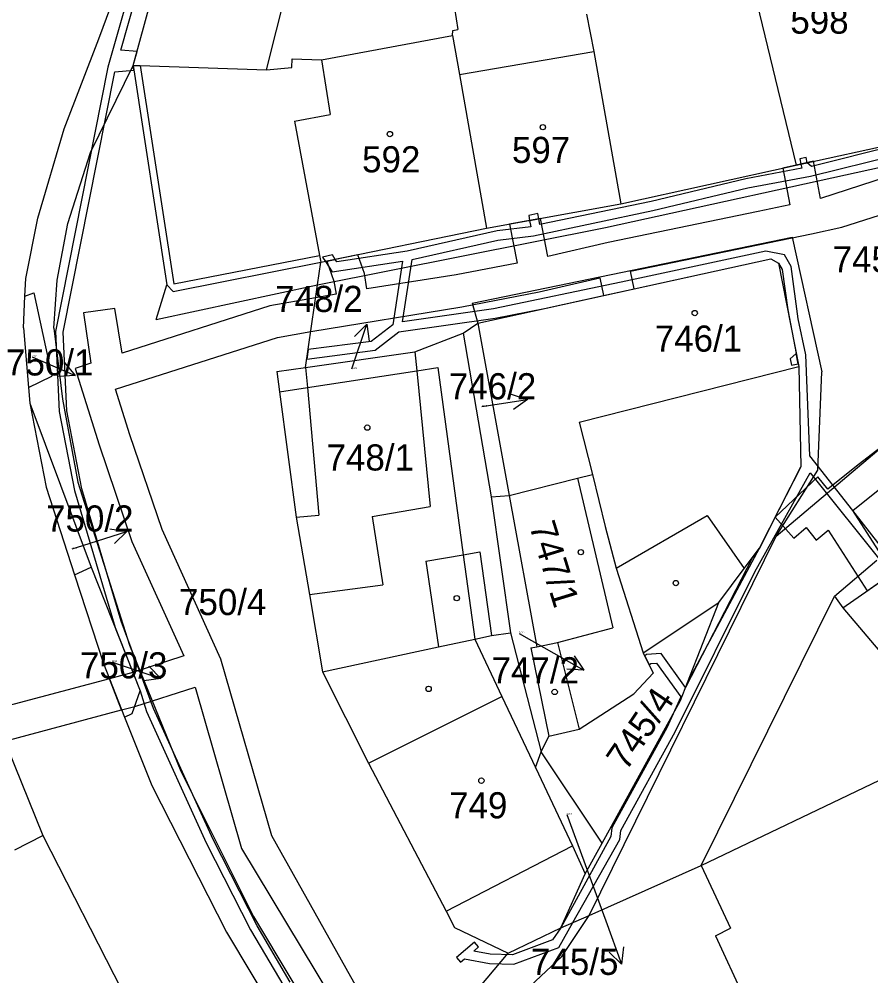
# Model space of a CAD drawing. Extents: x -785744 to -782822, y -1067550 to -1063910.
# Drawn here: x -783617.9 to -783562.5, y -1065769 to -1065706.8 of the extents above; entities that cross this region are included whole.
import ezdxf

# ---------------------------------------------------------------- set-up
doc = ezdxf.new("R2010")
doc.units = 0
for name, color, linetype in [('Hranice parcel', 7, 'Continuous'), ('Parcelní čísla', 7, 'Continuous'), ('Pop_ČP_popisy', 7, 'Continuous'), ('Vnitřní kresba', 7, 'Continuous'), ('Věcná břemena k části', 7, 'Continuous'), ('Značky budov', 7, 'Continuous')]:
    doc.layers.add(name, color=color, linetype=linetype)

msp = doc.modelspace()

# ---------------------------------------------------------------- linework, layer by layer
at = {"layer": 'Hranice parcel'}
for p, q in [((-783580.01, -1065760.37), (-783574.91, -1065751.09)), ((-783580.01, -1065760.37), (-783583.96, -1065754.42)), ((-783581.11, -1065762.35), (-783580.01, -1065760.37))]:
    msp.add_line(p, q, dxfattribs=at)
for points in [[(-783612.75, -1065708.05), (-783608.4, -1065696.35)], [(-783610.51, -1065709.79), (-783607, -1065696.96)], [(-783590.04, -1065703.27), (-783589.39, -1065707.44)], [(-783581.01, -1065706.46), (-783580.55, -1065708.87)], [(-783589.74, -1065707.83), (-783589.72, -1065707.51)], [(-783589.72, -1065707.51), (-783589.39, -1065707.44)], [(-783614.99, -1065713.9), (-783612.75, -1065708.05)], [(-783598.27, -1065709.43), (-783589.74, -1065707.83)], [(-783589.74, -1065707.83), (-783589.29, -1065710.37)], [(-783580.55, -1065708.87), (-783578.78, -1065718.78)], [(-783600.2, -1065709.93), (-783600.16, -1065709.35)], [(-783600.16, -1065709.35), (-783598.27, -1065709.43)], [(-783610.51, -1065709.79), (-783608.32, -1065724.06)], [(-783610.51, -1065709.79), (-783610.06, -1065709.8)], [(-783610.06, -1065709.8), (-783601.84, -1065710.08)], [(-783601.84, -1065710.08), (-783600.2, -1065709.93)], [(-783589.29, -1065710.37), (-783587.53, -1065720.38)], [(-783616.71, -1065719.71), (-783614.99, -1065713.9)], [(-783567.39, -1065716.27), (-783560.63, -1065714.8)], [(-783578.78, -1065718.78), (-783567.39, -1065716.27)], [(-783587.53, -1065720.38), (-783578.78, -1065718.78)], [(-783617.49, -1065723.65), (-783616.71, -1065719.71)], [(-783598.31, -1065722.59), (-783587.53, -1065720.38)], [(-783588.09, -1065726.54), (-783569.02, -1065722.36)], [(-783569.02, -1065722.36), (-783568.53, -1065722.64)], [(-783607.92, -1065724.48), (-783598.31, -1065722.59)], [(-783598.52, -1065724.05), (-783598.31, -1065722.59)], [(-783568.53, -1065722.64), (-783567.2, -1065729.37)], [(-783617.55, -1065724.79), (-783617.49, -1065723.65)], [(-783608.32, -1065724.06), (-783607.92, -1065724.48)], [(-783599.29, -1065729.44), (-783598.52, -1065724.05)], [(-783617.65, -1065726.86), (-783617.55, -1065724.79)], [(-783617.55, -1065724.79), (-783616.97, -1065724.58)], [(-783616.97, -1065724.58), (-783615.8, -1065730)], [(-783617.65, -1065726.86), (-783617.32, -1065730.74)], [(-783589.05, -1065727.2), (-783588.09, -1065726.54)], [(-783588.09, -1065726.54), (-783586.06, -1065737.76)], [(-783592.18, -1065728.42), (-783589.05, -1065727.2)], [(-783589.05, -1065727.2), (-783587.23, -1065737.84)], [(-783599.29, -1065729.44), (-783592.18, -1065728.42)], [(-783567.2, -1065729.37), (-783567.08, -1065735.88)], [(-783617.32, -1065730.74), (-783615.8, -1065730)], [(-783601.16, -1065729.7), (-783599.29, -1065729.44)], [(-783601.16, -1065729.7), (-783600.99, -1065731.01)], [(-783599.18, -1065730.73), (-783592.06, -1065729.64)], [(-783592.06, -1065729.64), (-783590.69, -1065729.43)], [(-783590.69, -1065729.43), (-783589.04, -1065741.61)], [(-783617.32, -1065730.74), (-783617.24, -1065731.75)], [(-783600.99, -1065731.01), (-783599.18, -1065730.73)], [(-783600.99, -1065731.01), (-783599.9, -1065739.16)], [(-783617.24, -1065731.75), (-783616.17, -1065737.22)], [(-783617.24, -1065731.75), (-783613.24, -1065742.41)], [(-783564.35, -1065745.05), (-783549.2, -1065734.53)], [(-783569.76, -1065741.17), (-783567.08, -1065735.88)], [(-783586.06, -1065737.76), (-783581.6, -1065736.62)], [(-783581.6, -1065736.62), (-783580.64, -1065736.38)], [(-783580.64, -1065736.38), (-783579.81, -1065739.77)], [(-783616.17, -1065737.22), (-783614.32, -1065742.91)], [(-783587.23, -1065737.84), (-783586.06, -1065737.76)], [(-783587.23, -1065737.84), (-783585.97, -1065746.69)], [(-783586.06, -1065737.76), (-783584.25, -1065747.59)], [(-783599.9, -1065739.16), (-783599.04, -1065744.19)], [(-783579.81, -1065739.77), (-783579.1, -1065742.49)], [(-783570.76, -1065742.5), (-783569.76, -1065741.17)], [(-783589.04, -1065741.61), (-783588.29, -1065747.09)], [(-783614.32, -1065742.91), (-783613.24, -1065742.41)], [(-783613.24, -1065742.41), (-783610.06, -1065750.46)], [(-783614.32, -1065742.91), (-783612.45, -1065748.68)], [(-783579.1, -1065742.49), (-783577.33, -1065747.99)], [(-783572.41, -1065744.71), (-783570.76, -1065742.5)], [(-783599.04, -1065744.19), (-783598.2, -1065749.23)], [(-783573.57, -1065761.82), (-783564.88, -1065744.3)], [(-783564.88, -1065744.3), (-783564.35, -1065745.05)], [(-783577.33, -1065747.99), (-783572.41, -1065744.71)], [(-783574.45, -1065749.92), (-783572.41, -1065744.71)], [(-783564.35, -1065745.05), (-783560.13, -1065750.02)], [(-783587.19, -1065746.86), (-783585.97, -1065746.69)], [(-783585.97, -1065746.69), (-783583.96, -1065754.42)], [(-783590.64, -1065747.6), (-783588.29, -1065747.09)], [(-783588.29, -1065747.09), (-783587.19, -1065746.86)], [(-783598.2, -1065749.23), (-783590.64, -1065747.6)], [(-783584.64, -1065747.66), (-783584.25, -1065747.59)], [(-783584.64, -1065747.66), (-783583.48, -1065753.41)], [(-783577.33, -1065747.99), (-783576.68, -1065749.3)], [(-783612.45, -1065748.68), (-783611.07, -1065752.17)], [(-783598.2, -1065749.23), (-783595.2, -1065755.16)], [(-783577.94, -1065750.65), (-783576.68, -1065749.3)], [(-783574.91, -1065751.09), (-783574.45, -1065749.92)], [(-783610.57, -1065751.94), (-783610.06, -1065750.46)], [(-783581.5, -1065752.95), (-783577.94, -1065750.65)], [(-783611.07, -1065752.17), (-783610.57, -1065751.94)], [(-783611.07, -1065752.17), (-783609.3, -1065756.62)], [(-783583.48, -1065753.41), (-783581.5, -1065752.95)], [(-783583.96, -1065754.42), (-783583.48, -1065753.41)], [(-783618.71, -1065754.12), (-783616.38, -1065759.86)], [(-783584.34, -1065755.44), (-783583.96, -1065754.42)], [(-783595.2, -1065755.16), (-783590.16, -1065764.79)], [(-783584.34, -1065755.44), (-783581.94, -1065760.53)], [(-783609.3, -1065756.62), (-783604.45, -1065766.16)], [(-783618.21, -1065760.8), (-783616.38, -1065759.86)], [(-783616.38, -1065759.86), (-783611.25, -1065769.92)], [(-783581.94, -1065760.53), (-783581.11, -1065762.35)], [(-783582.68, -1065765.86), (-783581.11, -1065762.35)], [(-783580.85, -1065765.07), (-783573.57, -1065761.82)], [(-783573.57, -1065761.82), (-783571.65, -1065765.89)], [(-783590.16, -1065764.79), (-783589.6, -1065765.84)], [(-783582.68, -1065765.86), (-783580.85, -1065765.07)], [(-783589.6, -1065765.84), (-783586.11, -1065767.51)], [(-783586.11, -1065767.51), (-783582.68, -1065765.86)], [(-783572.63, -1065766.4), (-783571.65, -1065765.89)], [(-783604.45, -1065766.16), (-783599.42, -1065774.52)], [(-783572.63, -1065766.4), (-783570.79, -1065770.38)]]:
    msp.add_lwpolyline(points, dxfattribs=at)
at = {"layer": 'Pop_ČP_popisy'}
for p, q in [((-783596.26, -1065729.46), (-783595.311, -1065726.614)), ((-783617.03, -1065728.75), (-783614.28, -1065729.948)), ((-783587.82, -1065731.97), (-783584.857, -1065731.501)), ((-783613.79, -1065741), (-783610.928, -1065740.1)), ((-783583.8, -1065747.63), (-783581.19, -1065749.108)), ((-783611.55, -1065748.7), (-783608.705, -1065749.651)), ((-783579.77, -1065765.41), (-783578.735, -1065768.226))]:
    msp.add_line(p, q, dxfattribs=at)
for points in [[(-783596.102, -1065727.405), (-783595.311, -1065726.614), (-783595.153, -1065727.721)], [(-783617.08, -1065728.73), (-783617.03, -1065728.75)], [(-783614.997, -1065729.091), (-783614.28, -1065729.948), (-783615.396, -1065730.007)], [(-783596.28, -1065729.52), (-783596.26, -1065729.46)], [(-783585.923, -1065731.164), (-783584.857, -1065731.501), (-783585.766, -1065732.151)], [(-783587.83, -1065731.97), (-783587.82, -1065731.97)], [(-783612.032, -1065739.923), (-783610.928, -1065740.1), (-783611.732, -1065740.877)], [(-783614.49, -1065741.22), (-783613.79, -1065741)], [(-783585.41, -1065746.72), (-783583.8, -1065747.63)], [(-783611.9, -1065748.58), (-783611.55, -1065748.7)], [(-783581.813, -1065748.181), (-783581.19, -1065749.108), (-783582.306, -1065749.051)], [(-783609.495, -1065748.86), (-783608.705, -1065749.651), (-783609.812, -1065749.808)], [(-783582.31, -1065758.51), (-783579.77, -1065765.41)], [(-783578.611, -1065767.115), (-783578.735, -1065768.226), (-783579.549, -1065767.46)]]:
    msp.add_lwpolyline(points, dxfattribs=at)
at = {"layer": 'Vnitřní kresba'}
msp.add_line((-783574.45, -1065749.92), (-783569.76, -1065741.17), dxfattribs=at)
for points in [[(-783601.84, -1065710.08), (-783599.25, -1065699.82)], [(-783570.27, -1065704.36), (-783567.39, -1065716.27)], [(-783589.29, -1065710.37), (-783580.55, -1065708.87)], [(-783598.27, -1065709.43), (-783597.7, -1065712.98)], [(-783613.29, -1065715.45), (-783610.51, -1065709.79)], [(-783610.06, -1065709.8), (-783607.87, -1065723.99)], [(-783600.01, -1065713.42), (-783597.7, -1065712.98)], [(-783600.01, -1065713.42), (-783598.39, -1065722.15)], [(-783614.76, -1065720.07), (-783613.29, -1065715.45)], [(-783579.78, -1065720.33), (-783560.8, -1065716.17)], [(-783615.46, -1065723.75), (-783614.76, -1065720.07)], [(-783598.52, -1065724.05), (-783579.78, -1065720.33)], [(-783588.46, -1065725.25), (-783567.64, -1065720.95)], [(-783567.64, -1065720.95), (-783565.71, -1065729.71)], [(-783607.87, -1065723.99), (-783598.39, -1065722.15)], [(-783598.39, -1065722.15), (-783598.31, -1065722.59)], [(-783615.67, -1065726.87), (-783615.46, -1065723.75)], [(-783609.01, -1065726.31), (-783598.52, -1065724.05)], [(-783609.01, -1065726.31), (-783608.32, -1065724.06)], [(-783588.46, -1065725.25), (-783588.09, -1065726.54)], [(-783615.67, -1065726.87), (-783615.11, -1065731.5)], [(-783592.18, -1065728.42), (-783592.06, -1065729.64)], [(-783581.49, -1065732.98), (-783567.2, -1065729.37)], [(-783599.29, -1065729.44), (-783599.18, -1065730.73)], [(-783592.06, -1065729.64), (-783591.18, -1065738.47)], [(-783565.97, -1065736.1), (-783565.71, -1065729.71)], [(-783568.68, -1065740.4), (-783556.43, -1065730.06)], [(-783599.18, -1065730.73), (-783598.44, -1065739.04)], [(-783615.11, -1065731.5), (-783614.11, -1065736.88)], [(-783581.49, -1065732.98), (-783580.64, -1065736.38)], [(-783568.68, -1065740.4), (-783565.97, -1065736.1)], [(-783614.11, -1065736.88), (-783610.74, -1065747.49)], [(-783581.6, -1065736.62), (-783579.3, -1065746.37)], [(-783594.97, -1065739.13), (-783591.18, -1065738.47)], [(-783599.9, -1065739.16), (-783598.44, -1065739.04)], [(-783594.97, -1065739.13), (-783594.26, -1065743.56)], [(-783579.1, -1065742.49), (-783573.18, -1065739.05)], [(-783573.18, -1065739.05), (-783570.76, -1065742.5)], [(-783580.85, -1065765.07), (-783568.68, -1065740.4)], [(-783591.48, -1065742.03), (-783589.04, -1065741.61)], [(-783589.04, -1065741.61), (-783587.95, -1065741.42)], [(-783587.95, -1065741.42), (-783587.19, -1065746.86)], [(-783591.48, -1065742.03), (-783590.64, -1065747.6)], [(-783564.88, -1065744.3), (-783562.13, -1065741.95)], [(-783599.04, -1065744.19), (-783594.26, -1065743.56)], [(-783582.91, -1065747.32), (-783579.3, -1065746.37)], [(-783588.29, -1065747.09), (-783586.53, -1065750.83)], [(-783584.25, -1065747.59), (-783582.91, -1065747.32)], [(-783582.91, -1065747.32), (-783581.5, -1065752.95)], [(-783610.74, -1065747.49), (-783607.4, -1065755.69)], [(-783595.2, -1065755.16), (-783586.53, -1065750.83)], [(-783586.53, -1065750.83), (-783584.34, -1065755.44)], [(-783607.4, -1065755.69), (-783602.69, -1065765.13)], [(-783573.57, -1065761.82), (-783561.95, -1065756.26)], [(-783590.16, -1065764.79), (-783581.94, -1065760.53)], [(-783602.69, -1065765.13), (-783597.89, -1065773.14)], [(-783582.62, -1065767.74), (-783580.85, -1065765.07)], [(-783587.94, -1065769.68), (-783586.11, -1065767.51)], [(-783586.73, -1065771.58), (-783582.62, -1065767.74)]]:
    msp.add_lwpolyline(points, dxfattribs=at)
at = {"layer": 'Věcná břemena k části'}
for points in [[(-783609.54, -1065700.7), (-783612.16, -1065709.91)], [(-783611.32, -1065708.79), (-783608.95, -1065700.45)], [(-783610.26, -1065708.89), (-783611.32, -1065708.79)], [(-783610.51, -1065709.79), (-783610.26, -1065708.89)], [(-783612.16, -1065709.91), (-783615.57, -1065727.09)], [(-783611.71, -1065710.2), (-783610.46, -1065710.1)], [(-783610.46, -1065710.1), (-783610.51, -1065709.79)], [(-783615.07, -1065727.13), (-783611.71, -1065710.2)], [(-783561.02, -1065715.02), (-783566.38, -1065716.35)], [(-783566.44, -1065716.99), (-783560.84, -1065715.6)], [(-783567.39, -1065716.27), (-783568.24, -1065716.46)], [(-783566.25, -1065716.02), (-783567.39, -1065716.27)], [(-783566.74, -1065715.78), (-783567.15, -1065715.87)], [(-783567.15, -1065715.87), (-783567.08, -1065716.2)], [(-783566.66, -1065716.11), (-783567.08, -1065716.2)], [(-783567.08, -1065716.2), (-783566.66, -1065716.11)], [(-783567.08, -1065716.2), (-783567.02, -1065716.46)], [(-783566.66, -1065716.11), (-783566.74, -1065715.78)], [(-783566.38, -1065716.35), (-783566.66, -1065716.11)], [(-783565.8, -1065718.45), (-783566.25, -1065716.02)], [(-783558.86, -1065716.19), (-783565.8, -1065718.45)], [(-783567.02, -1065716.46), (-783570.65, -1065717.17)], [(-783568.24, -1065716.46), (-783567.8, -1065718.86)], [(-783570.65, -1065717.17), (-783576.82, -1065718.63)], [(-783570.53, -1065717.75), (-783566.44, -1065716.99)], [(-783576.7, -1065719.21), (-783570.53, -1065717.75)], [(-783576.82, -1065718.63), (-783584.05, -1065720.13)], [(-783584.19, -1065719.42), (-783584.78, -1065719.54)], [(-783584.47, -1065720.87), (-783576.7, -1065719.21)], [(-783584.12, -1065719.76), (-783584.19, -1065719.42)], [(-783569.85, -1065719.28), (-783579.6, -1065721.31)], [(-783567.8, -1065718.86), (-783569.85, -1065719.28)], [(-783564.41, -1065720.3), (-783560.46, -1065719.05)], [(-783584.02, -1065719.74), (-783586.02, -1065720.1)], [(-783584.78, -1065719.54), (-783584.72, -1065719.87)], [(-783584.12, -1065719.76), (-783584.72, -1065719.87)], [(-783584.72, -1065719.87), (-783584.12, -1065719.76)], [(-783584.72, -1065719.87), (-783584.64, -1065720.28)], [(-783584.05, -1065720.13), (-783584.12, -1065719.76)], [(-783583.53, -1065722.22), (-783584.02, -1065719.74)], [(-783586.84, -1065720.55), (-783592.69, -1065721.86)], [(-783584.64, -1065720.28), (-783586.84, -1065720.55)], [(-783586.02, -1065720.1), (-783585.52, -1065722.64)], [(-783566.39, -1065720.73), (-783564.41, -1065720.3)], [(-783592.37, -1065722.41), (-783586.78, -1065721.16)], [(-783586.78, -1065721.16), (-783584.47, -1065720.87)], [(-783579.6, -1065721.31), (-783583.53, -1065722.22)], [(-783578.16, -1065723.17), (-783566.39, -1065720.73)], [(-783592.69, -1065721.86), (-783597.26, -1065722.56)], [(-783569.35, -1065721.87), (-783578.76, -1065723.88)], [(-783568.13, -1065722.11), (-783569.35, -1065721.87)], [(-783597.54, -1065722.11), (-783598.19, -1065722.25)], [(-783598.19, -1065722.25), (-783598.01, -1065722.53)], [(-783598.01, -1065722.53), (-783597.36, -1065722.4)], [(-783597.36, -1065722.4), (-783598.01, -1065722.53)], [(-783598.01, -1065722.53), (-783597.56, -1065723.2)], [(-783595.9, -1065722.1), (-783597.91, -1065722.51)], [(-783597.91, -1065722.51), (-783597.45, -1065723.82)], [(-783597.56, -1065723.2), (-783593, -1065722.52)], [(-783597.36, -1065722.4), (-783597.54, -1065722.11)], [(-783597.26, -1065722.56), (-783597.36, -1065722.4)], [(-783595.47, -1065723.31), (-783595.9, -1065722.1)], [(-783593, -1065722.52), (-783593.62, -1065726.65)], [(-783592.98, -1065726.47), (-783592.37, -1065722.41)], [(-783577.92, -1065724.31), (-783569.02, -1065722.36)], [(-783569.02, -1065722.36), (-783568.53, -1065722.64)], [(-783567.71, -1065722.86), (-783568.13, -1065722.11)], [(-783585.52, -1065722.64), (-783589.49, -1065723.4)], [(-783577.92, -1065724.31), (-783578.16, -1065723.17)], [(-783568.53, -1065722.64), (-783568.29, -1065723.06)], [(-783568.29, -1065723.06), (-783567.93, -1065725.68)], [(-783567.24, -1065726.26), (-783567.71, -1065722.86)], [(-783597.45, -1065723.82), (-783597.31, -1065724.66)], [(-783595.3, -1065724.32), (-783595.47, -1065723.31)], [(-783589.49, -1065723.4), (-783595.3, -1065724.32)], [(-783584.1, -1065724.51), (-783580.15, -1065723.6)], [(-783580.15, -1065723.6), (-783579.92, -1065724.75)], [(-783578.76, -1065723.88), (-783587.07, -1065725.62)], [(-783579.92, -1065724.75), (-783577.92, -1065724.31)], [(-783579.92, -1065724.75), (-783577.92, -1065724.31)], [(-783598.64, -1065724.89), (-783601.63, -1065725.42)], [(-783597.31, -1065724.66), (-783598.64, -1065724.89)], [(-783589.13, -1065725.48), (-783584.1, -1065724.51)], [(-783583.75, -1065725.59), (-783579.92, -1065724.75)], [(-783611.7, -1065725.59), (-783613.75, -1065725.88)], [(-783611.22, -1065728.5), (-783611.7, -1065725.59)], [(-783601.63, -1065725.42), (-783611.22, -1065728.5)], [(-783598.95, -1065727.09), (-783589.13, -1065725.48)], [(-783587.07, -1065725.62), (-783592.98, -1065726.47)], [(-783586.97, -1065726.22), (-783583.75, -1065725.59)], [(-783567.93, -1065725.68), (-783567.37, -1065728.51)], [(-783613.75, -1065725.88), (-783613.26, -1065729.15)], [(-783593.23, -1065727.11), (-783586.97, -1065726.22)], [(-783566.75, -1065728.61), (-783567.24, -1065726.26)], [(-783593.62, -1065726.65), (-783595.03, -1065727.74)], [(-783615.57, -1065727.09), (-783615.32, -1065732.3)], [(-783614.82, -1065732.24), (-783615.07, -1065727.13)], [(-783611.65, -1065730.84), (-783601.12, -1065727.48)], [(-783601.12, -1065727.48), (-783598.95, -1065727.09)], [(-783594.77, -1065728.3), (-783593.23, -1065727.11)], [(-783595.03, -1065727.74), (-783599.12, -1065728.27)], [(-783599.12, -1065728.27), (-783599.21, -1065728.88)], [(-783599.21, -1065728.88), (-783594.77, -1065728.3)], [(-783567.37, -1065728.51), (-783567.78, -1065728.87)], [(-783567.24, -1065729.19), (-783567.37, -1065728.51)], [(-783567.37, -1065728.51), (-783567.24, -1065729.19)], [(-783566.5, -1065735.17), (-783566.75, -1065728.61)], [(-783613.26, -1065729.15), (-783614.29, -1065729.5)], [(-783567.78, -1065728.87), (-783567.68, -1065729.27)], [(-783567.68, -1065729.27), (-783567.24, -1065729.19)], [(-783567.24, -1065729.19), (-783567.2, -1065729.37)], [(-783567.2, -1065729.37), (-783567.08, -1065735.88)], [(-783614.29, -1065729.5), (-783612.72, -1065734.46)], [(-783610.72, -1065733.8), (-783611.65, -1065730.84)], [(-783557.07, -1065730.95), (-783563.35, -1065735.76)], [(-783615.32, -1065732.3), (-783614.33, -1065737.44)], [(-783613.85, -1065737.32), (-783614.82, -1065732.24)], [(-783608.63, -1065739.96), (-783610.72, -1065733.8)], [(-783612.72, -1065734.46), (-783610.59, -1065740.74)], [(-783563.69, -1065738.72), (-783566.5, -1065735.17)], [(-783567.08, -1065735.88), (-783568.5, -1065738.68)], [(-783563.35, -1065735.76), (-783565.32, -1065737.35)], [(-783570.06, -1065742.72), (-783566.48, -1065736.27)], [(-783565.98, -1065736.54), (-783568.75, -1065739.17)], [(-783566.48, -1065736.27), (-783561.68, -1065742.27)], [(-783565.32, -1065737.35), (-783565.98, -1065736.54)], [(-783614.33, -1065737.44), (-783611.69, -1065746.33)], [(-783611.29, -1065745.92), (-783613.85, -1065737.32)], [(-783563.69, -1065738.72), (-783562.05, -1065737.4)], [(-783568.5, -1065738.68), (-783568.75, -1065739.17)], [(-783561.09, -1065742.78), (-783563.69, -1065738.72)], [(-783561.38, -1065741.69), (-783563.69, -1065738.72)], [(-783568.75, -1065739.17), (-783569.76, -1065741.17)], [(-783568.75, -1065739.17), (-783567.54, -1065740.53)], [(-783604.8, -1065748.39), (-783608.63, -1065739.96)], [(-783567.54, -1065740.53), (-783566.73, -1065739.84)], [(-783566.73, -1065739.84), (-783566.07, -1065740.65)], [(-783566.07, -1065740.65), (-783565.29, -1065740.01)], [(-783565.29, -1065740.01), (-783562.76, -1065743.95)], [(-783610.59, -1065740.74), (-783607.22, -1065748.18)], [(-783569.76, -1065741.17), (-783570.22, -1065741.79)], [(-783570.22, -1065741.79), (-783574.59, -1065750.24)], [(-783575.26, -1065753.13), (-783570.06, -1065742.72)], [(-783562.76, -1065743.95), (-783561.09, -1065742.78)], [(-783609.19, -1065751.61), (-783611.29, -1065745.92)], [(-783611.69, -1065746.33), (-783610.06, -1065750.46)], [(-783576.17, -1065748.03), (-783577.11, -1065748.09)], [(-783574.59, -1065750.24), (-783576.17, -1065748.03)], [(-783607.22, -1065748.18), (-783610.53, -1065749.27)], [(-783601.5, -1065759.89), (-783604.8, -1065748.39)], [(-783577.11, -1065748.09), (-783577.23, -1065748.19)], [(-783577.23, -1065748.19), (-783576.95, -1065748.76)], [(-783576.95, -1065748.76), (-783576.83, -1065748.67)], [(-783576.83, -1065748.67), (-783576.47, -1065748.65)], [(-783576.47, -1065748.65), (-783574.89, -1065750.85)], [(-783610.53, -1065749.27), (-783612.05, -1065749.68)], [(-783612.05, -1065749.68), (-783619.66, -1065751.7)], [(-783612.05, -1065749.68), (-783611.26, -1065751.7)], [(-783611.26, -1065751.7), (-783612.05, -1065749.68)], [(-783610.41, -1065751.47), (-783606.47, -1065750.21)], [(-783610.06, -1065750.46), (-783609.65, -1065751.8)], [(-783606.47, -1065750.21), (-783603.46, -1065760.71)], [(-783574.89, -1065750.85), (-783575.8, -1065752.87)], [(-783618.87, -1065753.72), (-783611.26, -1065751.7)], [(-783611.26, -1065751.7), (-783610.41, -1065751.47)], [(-783609.65, -1065751.8), (-783605.76, -1065760.34)], [(-783605.31, -1065760.12), (-783609.19, -1065751.61)], [(-783575.8, -1065752.87), (-783579.37, -1065759.37)], [(-783578.79, -1065759.55), (-783575.26, -1065753.13)], [(-783594.15, -1065773), (-783601.5, -1065759.89)], [(-783579.37, -1065759.37), (-783579.43, -1065759.94)], [(-783578.85, -1065760.12), (-783578.79, -1065759.55)], [(-783605.76, -1065760.34), (-783602.88, -1065765.99)], [(-783602.44, -1065765.75), (-783605.31, -1065760.12)], [(-783579.43, -1065759.94), (-783582.68, -1065765.86)], [(-783581.9, -1065765.52), (-783578.85, -1065760.12)], [(-783603.46, -1065760.71), (-783595.69, -1065773.58)], [(-783602.88, -1065765.99), (-783600.71, -1065769.66)], [(-783600.29, -1065769.4), (-783602.44, -1065765.75)], [(-783582.68, -1065765.86), (-783583.23, -1065766.66)], [(-783582.81, -1065767.14), (-783581.9, -1065765.52)], [(-783583.23, -1065766.66), (-783585.84, -1065767.63)], [(-783588.3, -1065766.8), (-783589.48, -1065767.8)], [(-783588.36, -1065767.38), (-783588.04, -1065767.11)], [(-783588.04, -1065767.11), (-783588.3, -1065766.8)], [(-783585.74, -1065768.23), (-783582.81, -1065767.14)], [(-783589.48, -1065767.8), (-783589.22, -1065768.11)], [(-783589.22, -1065768.11), (-783588.95, -1065767.88)], [(-783588.95, -1065767.88), (-783587.34, -1065768.18)], [(-783587.28, -1065767.58), (-783588.36, -1065767.38)], [(-783585.84, -1065767.63), (-783587.28, -1065767.58)], [(-783587.34, -1065768.18), (-783585.74, -1065768.23)]]:
    msp.add_lwpolyline(points, dxfattribs=at)
at = {"layer": 'Značky budov'}
for centre in [(-783583.86, -1065713.8), (-783593.81, -1065714.25), (-783573.98, -1065725.89), (-783595.28, -1065733.34), (-783581.39, -1065741.44), (-783575.21, -1065743.45), (-783589.46, -1065744.43), (-783591.29, -1065750.33), (-783583.09, -1065750.53), (-783587.86, -1065756.3)]:
    msp.add_circle(centre, 0.175, dxfattribs=at)

# ---------------------------------------------------------------- texts
at = {"layer": 'Parcelní čísla'}
for s, height, p in [('598', 1.7, (-783567.76, -1065707.72)), ('597', 1.7, (-783585.87, -1065716.13)), ('592', 1.7, (-783595.62, -1065716.74)), ('745/1', 1.7, (-783565.01, -1065723.25)), ('746/1', 1.7, (-783576.58, -1065728.4)), ('750/1', 0.1, (-783617.08, -1065728.73)), ('748/2', 0.1, (-783596.28, -1065729.52)), ('746/2', 0.1, (-783587.83, -1065731.97)), ('748/1', 1.7, (-783597.93, -1065736.13)), ('750/2', 0.1, (-783614.49, -1065741.22)), ('750/4', 1.7, (-783607.53, -1065745.53)), ('747/2', 0.1, (-783585.41, -1065746.72)), ('750/3', 0.1, (-783611.9, -1065748.58)), ('749', 1.7, (-783589.96, -1065758.75)), ('745/5', 0.1, (-783582.31, -1065758.51))]:
    msp.add_text(s, height=height, dxfattribs=at).set_placement(p)
for s, rotation, p in [('747/1', 287.04474, (-783584.76, -1065739.72)), ('745/4', 55.8, (-783578.44, -1065755.73))]:
    msp.add_text(s, height=1.7, rotation=rotation, dxfattribs=at).set_placement(p)
at = {"layer": 'Pop_ČP_popisy'}
for s, p in [('748/2', (-783601.275, -1065725.82)), ('750/1', (-783618.783, -1065729.95)), ('746/2', (-783589.978, -1065731.5)), ('750/2', (-783616.178, -1065740.1)), ('750/3', (-783613.971, -1065749.65)), ('747/2', (-783587.197, -1065749.97)), ('745/5', (-783584.633, -1065768.93))]:
    msp.add_text(s, height=1.7, dxfattribs=at).set_placement(p)

doc.saveas('drawing.dxf')
